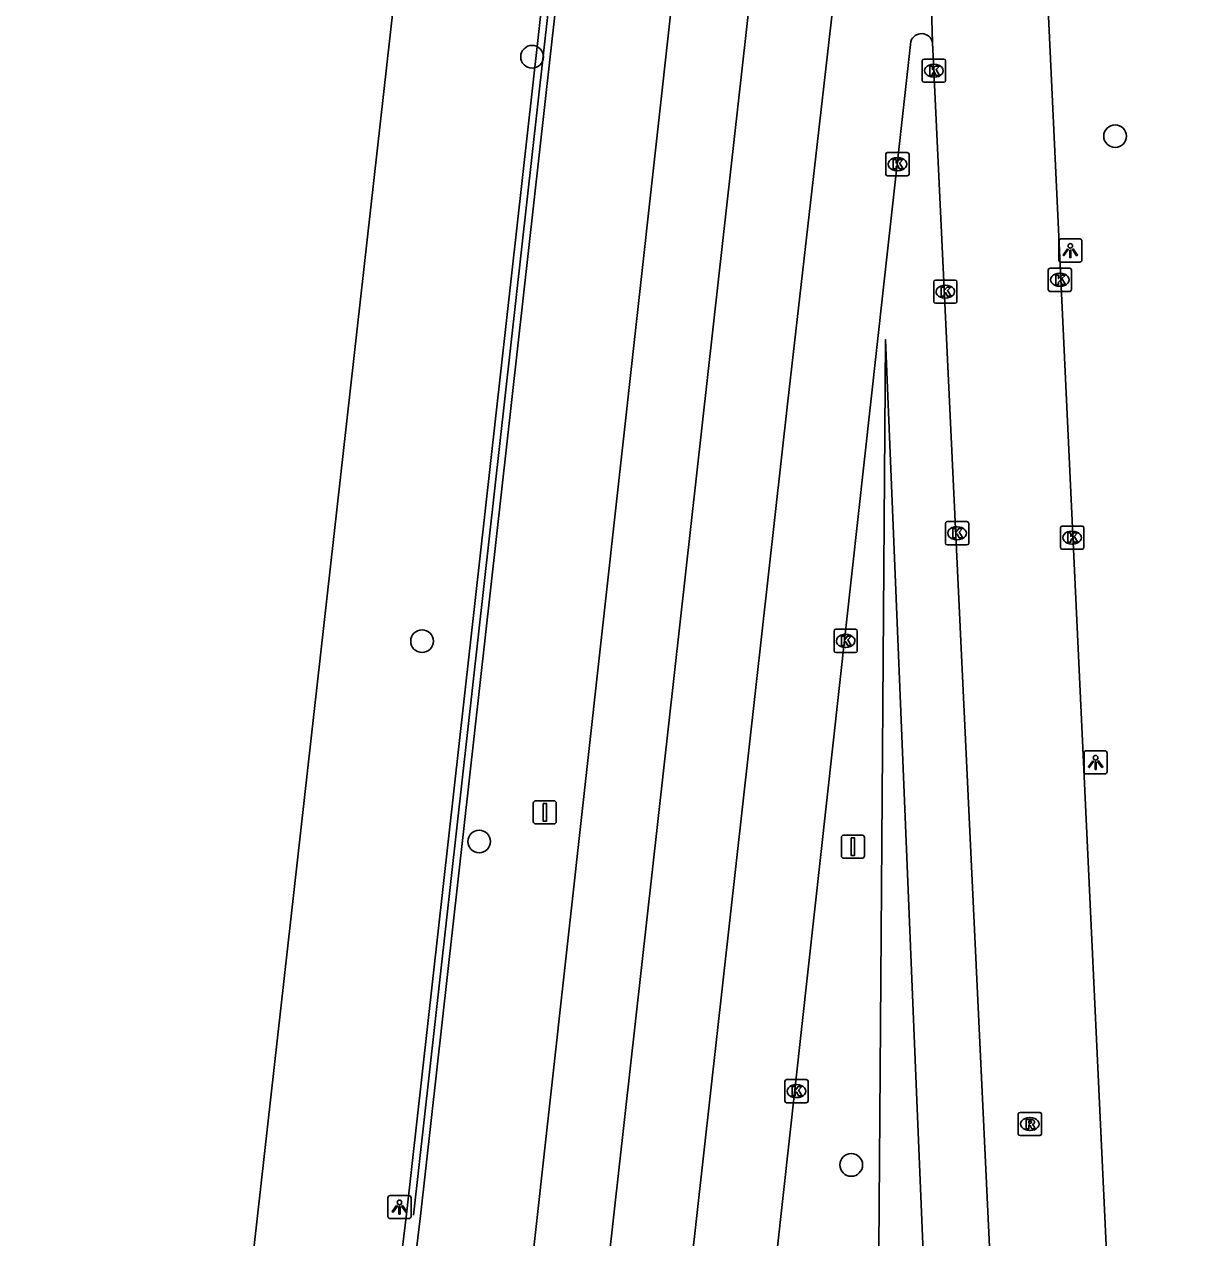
# Model space of a CAD drawing. Extents: x 162026 to 163499, y 387297 to 388169.
# Drawn here: x 162030.9 to 162080.8, y 387542.3 to 387594.6 of the extents above; entities that cross this region are included whole.
import ezdxf

# ---------------------------------------------------------------- set-up
doc = ezdxf.new("R2010")
doc.units = 0
for name, color, linetype in [('IMGEO_Berm_groen', 7, 'Continuous'), ('IMGEO_Boom', 7, 'Continuous'), ('IMGEO_Haag', 7, 'Continuous'), ('IMGEO_Hek', 7, 'Continuous'), ('IMGEO_Kolk', 7, 'Continuous'), ('IMGEO_Lichtpunt', 7, 'Continuous'), ('IMGEO_Rijbaan_regionaal_gesloten', 7, 'Continuous'), ('IMGEO_Rioolput', 7, 'Continuous'), ('IMGEO_Verkeersbordpaal', 7, 'Continuous')]:
    doc.layers.add(name, color=color, linetype=linetype)

msp = doc.modelspace()

# ---------------------------------------------------------------- linework, layer by layer
at = {"layer": 'IMGEO_Berm_groen'}
msp.add_lwpolyline([(162067.241, 387470.233), (162067.467, 387500), (162067.829, 387547.516), (162068.075, 387580.99), (162069.454, 387547.501), (162071.437, 387500), (162072.849, 387466.239)], dxfattribs=at)
at = {"layer": 'IMGEO_Boom'}
for centre in [(162052.831, 387593.18), (162077.967, 387589.76), (162048.088, 387567.991), (162050.55, 387559.359), (162066.593, 387545.417)]:
    msp.add_circle(centre, 0.489, dxfattribs=at)
at = {"layer": 'IMGEO_Haag'}
msp.add_lwpolyline([(162070.558, 387750.033), (162070.715, 387751.433), (162082.73, 387858.959), (162085.888, 387887.498), (162092.582, 387948.213), (162098.331, 388000.033), (162100.436, 388019.009), (162101.034, 388018.962), (162098.927, 387999.967), (162093.178, 387948.147), (162086.483, 387887.426), (162083.326, 387858.893), (162071.311, 387751.367), (162071.154, 387749.967), (162064.775, 387692.973), (162048.017, 387543.217), (162038.634, 387465.803), (162038.336, 387465.839), (162038.038, 387465.875), (162047.421, 387543.289), (162064.177, 387693.016), (162070.558, 387750.033)], dxfattribs=at)
at = {"layer": 'IMGEO_Hek'}
msp.add_lwpolyline([(162064.476, 387692.994), (162047.719, 387543.253)], dxfattribs=at)
at = {"layer": 'IMGEO_Kolk'}
for p, q in [((162069.656, 387592.154), (162069.656, 387593.006)), ((162069.731, 387593.08), (162070.583, 387593.08)), ((162070.144, 387592.86), (162070.169, 387592.86)), ((162070.657, 387593.006), (162070.657, 387592.154)), ((162070.167, 387592.3), (162070.142, 387592.3)), ((162070.583, 387592.08), (162069.731, 387592.08)), ((162068.082, 387588.124), (162068.082, 387588.976)), ((162068.157, 387589.05), (162069.009, 387589.05)), ((162068.57, 387588.83), (162068.595, 387588.83)), ((162069.083, 387588.976), (162069.083, 387588.124)), ((162069.009, 387588.05), (162068.157, 387588.05)), ((162068.593, 387588.27), (162068.568, 387588.27)), ((162075.086, 387583.143), (162075.086, 387583.995)), ((162075.161, 387584.069), (162076.013, 387584.069)), ((162075.574, 387583.849), (162075.599, 387583.849)), ((162076.087, 387583.995), (162076.087, 387583.143)), ((162070.148, 387582.63), (162070.148, 387583.482)), ((162070.223, 387583.556), (162071.075, 387583.556)), ((162070.636, 387583.336), (162070.661, 387583.336)), ((162071.149, 387583.482), (162071.149, 387582.63)), ((162076.013, 387583.069), (162075.161, 387583.069)), ((162075.597, 387583.289), (162075.572, 387583.289)), ((162071.075, 387582.556), (162070.223, 387582.556)), ((162070.659, 387582.776), (162070.634, 387582.776)), ((162070.654, 387572.217), (162070.654, 387573.069)), ((162070.729, 387573.143), (162071.581, 387573.143)), ((162071.142, 387572.923), (162071.167, 387572.923)), ((162071.655, 387573.069), (162071.655, 387572.217)), ((162075.614, 387572.029), (162075.614, 387572.881)), ((162075.689, 387572.955), (162076.541, 387572.955)), ((162076.615, 387572.881), (162076.615, 387572.029)), ((162071.165, 387572.363), (162071.14, 387572.363)), ((162076.102, 387572.735), (162076.127, 387572.735)), ((162071.581, 387572.143), (162070.729, 387572.143)), ((162076.541, 387571.955), (162075.689, 387571.955)), ((162076.125, 387572.175), (162076.1, 387572.175)), ((162065.851, 387567.577), (162065.851, 387568.429)), ((162065.926, 387568.503), (162066.778, 387568.503)), ((162066.339, 387568.283), (162066.364, 387568.283)), ((162066.852, 387568.429), (162066.852, 387567.577)), ((162066.362, 387567.723), (162066.337, 387567.723)), ((162066.778, 387567.503), (162065.926, 387567.503)), ((162063.729, 387548.171), (162063.729, 387549.023)), ((162063.804, 387549.097), (162064.656, 387549.097)), ((162064.217, 387548.877), (162064.242, 387548.877)), ((162064.73, 387549.023), (162064.73, 387548.171)), ((162064.24, 387548.317), (162064.215, 387548.317)), ((162064.656, 387548.097), (162063.804, 387548.097))]:
    msp.add_line(p, q, dxfattribs=at)
for points in [[(162069.656, 387592.154), (162069.656, 387593.006)], [(162069.731, 387593.08), (162070.583, 387593.08)], [(162069.977, 387592.78), (162070.1, 387592.78), (162070.1, 387592.629), (162070.23, 387592.78), (162070.394, 387592.78), (162070.248, 387592.629), (162070.401, 387592.38), (162070.249, 387592.38), (162070.164, 387592.544), (162070.1, 387592.477), (162070.1, 387592.38), (162069.977, 387592.38), (162069.977, 387592.78)], [(162070.657, 387593.006), (162070.657, 387592.154)], [(162070.583, 387592.08), (162069.731, 387592.08)], [(162068.082, 387588.124), (162068.082, 387588.976)], [(162068.157, 387589.05), (162069.009, 387589.05)], [(162068.403, 387588.75), (162068.526, 387588.75), (162068.526, 387588.599), (162068.656, 387588.75), (162068.82, 387588.75), (162068.674, 387588.599), (162068.827, 387588.35), (162068.675, 387588.35), (162068.59, 387588.514), (162068.526, 387588.447), (162068.526, 387588.35), (162068.403, 387588.35), (162068.403, 387588.75)], [(162069.083, 387588.976), (162069.083, 387588.124)], [(162069.009, 387588.05), (162068.157, 387588.05)], [(162075.086, 387583.143), (162075.086, 387583.995)], [(162075.161, 387584.069), (162076.013, 387584.069)], [(162076.087, 387583.995), (162076.087, 387583.143)], [(162070.148, 387582.63), (162070.148, 387583.482)], [(162070.223, 387583.556), (162071.075, 387583.556)], [(162071.149, 387583.482), (162071.149, 387582.63)], [(162075.407, 387583.769), (162075.53, 387583.769), (162075.53, 387583.618), (162075.66, 387583.769), (162075.824, 387583.769), (162075.678, 387583.618), (162075.831, 387583.369), (162075.679, 387583.369), (162075.594, 387583.533), (162075.53, 387583.466), (162075.53, 387583.369), (162075.407, 387583.369), (162075.407, 387583.769)], [(162070.469, 387583.256), (162070.592, 387583.256), (162070.592, 387583.105), (162070.722, 387583.256), (162070.886, 387583.256), (162070.74, 387583.105), (162070.893, 387582.856), (162070.741, 387582.856), (162070.656, 387583.02), (162070.592, 387582.953), (162070.592, 387582.856), (162070.469, 387582.856), (162070.469, 387583.256)], [(162076.013, 387583.069), (162075.161, 387583.069)], [(162071.075, 387582.556), (162070.223, 387582.556)], [(162070.654, 387572.217), (162070.654, 387573.069)], [(162070.729, 387573.143), (162071.581, 387573.143)], [(162070.975, 387572.843), (162071.098, 387572.843), (162071.098, 387572.692), (162071.228, 387572.843), (162071.392, 387572.843), (162071.246, 387572.692), (162071.399, 387572.443), (162071.247, 387572.443), (162071.162, 387572.607), (162071.098, 387572.54), (162071.098, 387572.443), (162070.975, 387572.443), (162070.975, 387572.843)], [(162071.655, 387573.069), (162071.655, 387572.217)], [(162075.614, 387572.029), (162075.614, 387572.881)], [(162075.689, 387572.955), (162076.541, 387572.955)], [(162076.615, 387572.881), (162076.615, 387572.029)], [(162075.935, 387572.655), (162076.058, 387572.655), (162076.058, 387572.504), (162076.188, 387572.655), (162076.352, 387572.655), (162076.206, 387572.504), (162076.359, 387572.255), (162076.207, 387572.255), (162076.122, 387572.419), (162076.058, 387572.352), (162076.058, 387572.255), (162075.935, 387572.255), (162075.935, 387572.655)], [(162071.581, 387572.143), (162070.729, 387572.143)], [(162076.541, 387571.955), (162075.689, 387571.955)], [(162065.851, 387567.577), (162065.851, 387568.429)], [(162065.926, 387568.503), (162066.778, 387568.503)], [(162066.172, 387568.203), (162066.295, 387568.203), (162066.295, 387568.052), (162066.425, 387568.203), (162066.589, 387568.203), (162066.443, 387568.052), (162066.596, 387567.803), (162066.444, 387567.803), (162066.359, 387567.967), (162066.295, 387567.9), (162066.295, 387567.803), (162066.172, 387567.803), (162066.172, 387568.203)], [(162066.852, 387568.429), (162066.852, 387567.577)], [(162066.778, 387567.503), (162065.926, 387567.503)], [(162063.729, 387548.171), (162063.729, 387549.023)], [(162063.804, 387549.097), (162064.656, 387549.097)], [(162064.05, 387548.797), (162064.173, 387548.797), (162064.173, 387548.646), (162064.303, 387548.797), (162064.467, 387548.797), (162064.321, 387548.646), (162064.474, 387548.397), (162064.322, 387548.397), (162064.237, 387548.561), (162064.173, 387548.494), (162064.173, 387548.397), (162064.05, 387548.397), (162064.05, 387548.797)], [(162064.73, 387549.023), (162064.73, 387548.171)], [(162064.656, 387548.097), (162063.804, 387548.097)]]:
    msp.add_lwpolyline(points, dxfattribs=at)
for centre, start, end in [((162069.733, 387593.004), 91.552, 178.448), ((162069.733, 387593.004), 91.552, 178.448), ((162070.581, 387593.004), 1.552, 88.448), ((162070.581, 387593.004), 1.552, 88.448), ((162069.733, 387592.156), 181.552, 268.448), ((162069.733, 387592.156), 181.552, 268.448), ((162070.581, 387592.156), 271.552, 358.448), ((162070.581, 387592.156), 271.552, 358.448), ((162068.159, 387588.974), 91.552, 178.448), ((162068.159, 387588.974), 91.552, 178.448), ((162069.007, 387588.974), 1.552, 88.448), ((162069.007, 387588.974), 1.552, 88.448), ((162068.159, 387588.126), 181.552, 268.448), ((162068.159, 387588.126), 181.552, 268.448), ((162069.007, 387588.126), 271.552, 358.448), ((162069.007, 387588.126), 271.552, 358.448), ((162075.163, 387583.993), 91.552, 178.448), ((162075.163, 387583.993), 91.552, 178.448), ((162076.011, 387583.993), 1.552, 88.448), ((162076.011, 387583.993), 1.552, 88.448), ((162070.225, 387583.48), 91.552, 178.448), ((162070.225, 387583.48), 91.552, 178.448), ((162071.073, 387583.48), 1.552, 88.448), ((162071.073, 387583.48), 1.552, 88.448), ((162075.163, 387583.145), 181.552, 268.448), ((162075.163, 387583.145), 181.552, 268.448), ((162076.011, 387583.145), 271.552, 358.448), ((162076.011, 387583.145), 271.552, 358.448), ((162070.225, 387582.632), 181.552, 268.448), ((162070.225, 387582.632), 181.552, 268.448), ((162071.073, 387582.632), 271.552, 358.448), ((162071.073, 387582.632), 271.552, 358.448), ((162070.731, 387573.067), 91.552, 178.448), ((162070.731, 387573.067), 91.552, 178.448), ((162071.579, 387573.067), 1.552, 88.448), ((162071.579, 387573.067), 1.552, 88.448), ((162075.691, 387572.879), 91.552, 178.448), ((162075.691, 387572.879), 91.552, 178.448), ((162076.539, 387572.879), 1.552, 88.448), ((162076.539, 387572.879), 1.552, 88.448), ((162070.731, 387572.219), 181.552, 268.448), ((162070.731, 387572.219), 181.552, 268.448), ((162071.579, 387572.219), 271.552, 358.448), ((162071.579, 387572.219), 271.552, 358.448), ((162075.691, 387572.031), 181.552, 268.448), ((162075.691, 387572.031), 181.552, 268.448), ((162076.539, 387572.031), 271.552, 358.448), ((162076.539, 387572.031), 271.552, 358.448), ((162065.928, 387568.427), 91.552, 178.448), ((162065.928, 387568.427), 91.552, 178.448), ((162066.776, 387568.427), 1.552, 88.448), ((162066.776, 387568.427), 1.552, 88.448), ((162065.928, 387567.579), 181.552, 268.448), ((162065.928, 387567.579), 181.552, 268.448), ((162066.776, 387567.579), 271.552, 358.448), ((162066.776, 387567.579), 271.552, 358.448), ((162063.806, 387549.021), 91.552, 178.448), ((162063.806, 387549.021), 91.552, 178.448), ((162064.654, 387549.021), 1.552, 88.448), ((162064.654, 387549.021), 1.552, 88.448), ((162063.806, 387548.173), 181.552, 268.448), ((162063.806, 387548.173), 181.552, 268.448), ((162064.654, 387548.173), 271.552, 358.448), ((162064.654, 387548.173), 271.552, 358.448)]:
    msp.add_arc(centre, 0.0765, start, end, dxfattribs=at)
for centre, major_axis, ratio, start_param, end_param in [((162070.143, 387592.58), (-0.387, 0.002), 0.722429, 4.712389, 7.853982), ((162070.168, 387592.58), (-0.39, 0.002), 0.717154, 1.570796, 4.712389), ((162068.569, 387588.55), (-0.387, 0.002), 0.722429, 4.712389, 7.853982), ((162068.594, 387588.55), (-0.39, 0.002), 0.717154, 1.570796, 4.712389), ((162075.573, 387583.569), (-0.387, 0.002), 0.722429, 4.712389, 7.853982), ((162075.598, 387583.569), (-0.39, 0.002), 0.717154, 1.570796, 4.712389), ((162070.635, 387583.056), (-0.387, 0.002), 0.722429, 4.712389, 7.853982), ((162070.66, 387583.056), (-0.39, 0.002), 0.717154, 1.570796, 4.712389), ((162071.141, 387572.643), (-0.387, 0.002), 0.722429, 4.712389, 7.853982), ((162071.166, 387572.643), (-0.39, 0.002), 0.717154, 1.570796, 4.712389), ((162076.101, 387572.455), (-0.387, 0.002), 0.722429, 4.712389, 7.853982), ((162076.126, 387572.455), (-0.39, 0.002), 0.717154, 1.570796, 4.712389), ((162066.338, 387568.003), (-0.387, 0.002), 0.722429, 4.712389, 7.853982), ((162066.363, 387568.003), (-0.39, 0.002), 0.717154, 1.570796, 4.712389), ((162064.216, 387548.597), (-0.387, 0.002), 0.722429, 4.712389, 7.853982), ((162064.241, 387548.597), (-0.39, 0.002), 0.717154, 1.570796, 4.712389)]:
    msp.add_ellipse(centre, major_axis=major_axis, ratio=ratio, start_param=start_param, end_param=end_param, dxfattribs=at)
at = {"layer": 'IMGEO_Lichtpunt'}
for p, q in [((162075.538, 387585.234), (162075.538, 387584.427)), ((162075.538, 387585.234), (162075.538, 387584.427)), ((162076.44, 387585.329), (162075.632, 387585.329)), ((162076.44, 387585.329), (162075.632, 387585.329)), ((162076.534, 387584.427), (162076.534, 387585.234)), ((162076.534, 387584.427), (162076.534, 387585.234)), ((162075.632, 387584.333), (162076.44, 387584.333)), ((162075.632, 387584.333), (162076.44, 387584.333)), ((162076.628, 387563.171), (162076.628, 387562.364)), ((162076.628, 387563.171), (162076.628, 387562.364)), ((162077.53, 387563.266), (162076.722, 387563.266)), ((162077.53, 387563.266), (162076.722, 387563.266)), ((162077.624, 387562.364), (162077.624, 387563.171)), ((162077.624, 387562.364), (162077.624, 387563.171)), ((162076.722, 387562.27), (162077.53, 387562.27)), ((162076.722, 387562.27), (162077.53, 387562.27)), ((162047.52, 387544.1), (162046.712, 387544.1)), ((162047.52, 387544.1), (162046.712, 387544.1)), ((162046.618, 387544.005), (162046.618, 387543.198)), ((162046.618, 387544.005), (162046.618, 387543.198)), ((162047.614, 387543.198), (162047.614, 387544.005)), ((162047.614, 387543.198), (162047.614, 387544.005)), ((162046.712, 387543.104), (162047.52, 387543.104)), ((162046.712, 387543.104), (162047.52, 387543.104))]:
    msp.add_line(p, q, dxfattribs=at)
for points in [[(162075.912, 387584.898), (162075.951, 387584.87), (162075.763, 387584.608), (162075.725, 387584.635), (162075.912, 387584.898)], [(162076.124, 387584.87), (162076.162, 387584.897), (162076.349, 387584.635), (162076.31, 387584.607), (162076.124, 387584.87)], [(162076.014, 387584.85), (162076.061, 387584.85), (162076.061, 387584.528), (162076.014, 387584.528), (162076.014, 387584.85)], [(162077.002, 387562.835), (162077.041, 387562.807), (162076.853, 387562.545), (162076.815, 387562.572), (162077.002, 387562.835)], [(162077.104, 387562.787), (162077.151, 387562.787), (162077.151, 387562.465), (162077.104, 387562.465), (162077.104, 387562.787)], [(162077.214, 387562.807), (162077.252, 387562.834), (162077.439, 387562.572), (162077.4, 387562.544), (162077.214, 387562.807)], [(162046.992, 387543.669), (162047.031, 387543.641), (162046.843, 387543.379), (162046.805, 387543.406), (162046.992, 387543.669)], [(162047.094, 387543.621), (162047.141, 387543.621), (162047.141, 387543.299), (162047.094, 387543.299), (162047.094, 387543.621)], [(162047.204, 387543.641), (162047.242, 387543.668), (162047.429, 387543.406), (162047.39, 387543.378), (162047.204, 387543.641)]]:
    msp.add_lwpolyline(points, dxfattribs=at)
for centre in [(162076.037, 387585.032), (162077.127, 387562.969), (162047.117, 387543.803)]:
    msp.add_circle(centre, 0.0994, dxfattribs=at)
for centre, start, end in [((162075.632, 387585.234), 90, 180), ((162075.632, 387585.234), 90, 180), ((162076.44, 387585.234), 0, 90), ((162076.44, 387585.234), 0, 90), ((162075.632, 387584.427), 180, 270), ((162075.632, 387584.427), 180, 270), ((162076.44, 387584.427), 270, 0), ((162076.44, 387584.427), 270, 360), ((162076.722, 387563.171), 90, 180), ((162076.722, 387563.171), 90, 180), ((162077.53, 387563.171), 0, 90), ((162077.53, 387563.171), 0, 90), ((162076.722, 387562.364), 180, 270), ((162076.722, 387562.364), 180, 270), ((162077.53, 387562.364), 270, 0), ((162077.53, 387562.364), 270, 360), ((162046.712, 387544.005), 90, 180), ((162046.712, 387544.005), 90, 180), ((162047.52, 387544.005), 0, 90), ((162047.52, 387544.005), 0, 90), ((162046.712, 387543.198), 180, 270), ((162046.712, 387543.198), 180, 270), ((162047.52, 387543.198), 270, 0), ((162047.52, 387543.198), 270, 360)]:
    msp.add_arc(centre, 0.0946, start, end, dxfattribs=at)
at = {"layer": 'IMGEO_Rijbaan_regionaal_gesloten'}
for points in [[(162115.185, 388167.681), (162115.185, 388167.681), (162115.08, 388160.108), (162114.774, 388146.796), (162113.246, 388115.179), (162111.257, 388082.374), (162107.741, 388040.671), (162103.786, 388000), (162102.643, 387988.4), (162096.151, 387931.204), (162092.788, 387900.224), (162091.359, 387886.839), (162089.042, 387865.143), (162076.229, 387750), (162071.42, 387707.267), (162069.77, 387692.609), (162059.518, 387601.502), (162048.26, 387500), (162043.118, 387453.488)], [(162118.847, 388167.319), (162118.784, 388163.821), (162118.414, 388149.01), (162117.683, 388128.448), (162116.859, 388112.665), (162115.926, 388096.828), (162114.902, 388081.118), (162113.723, 388065.297), (162112.335, 388048.541), (162109.282, 388016.74), (162106.505, 387990.085), (162103.819, 387966.184), (162094.856, 387886.497), (162087.297, 387818.939), (162079.611, 387750.509), (162073.014, 387691.729), (162068.986, 387656.002), (162065.336, 387623.382), (162060.869, 387583.595), (162055.598, 387536.533), (162051.705, 387501.521), (162046.313, 387453.259)], [(162030.941, 387454.36), (162036.137, 387500), (162047.718, 387603.08), (162056.727, 387684.126)], [(162078.737, 387678.932), (162075.453, 387649.755), (162073.957, 387630.261), (162073.874, 387626.787), (162074.15, 387615.148), (162079.544, 387500), (162080.248, 387483.154), (162080.393, 387480.335)], [(162049.839, 387453.007), (162052.463, 387476.19), (162055.173, 387500.578), (162059.672, 387540.919), (162063.864, 387578.33), (162065.355, 387591.407), (162069.272, 387625.672), (162069.824, 387630.731)], [(162069.824, 387630.731), (162069.449, 387622.714), (162069.414, 387618.994), (162069.497, 387614.337), (162069.67, 387608.689), (162070.096, 387593.801)], [(162069.156, 387593.845), (162067.972, 387583.123), (162058.793, 387500), (162053.572, 387452.74)], [(162076.443, 387455.525), (162076.254, 387459.092), (162074.53, 387500), (162070.096, 387593.801)]]:
    msp.add_lwpolyline(points, dxfattribs=at)
msp.add_arc((162069.62, 387593.689), 0.489, 13.2622, 161.3779, dxfattribs=at)
at = {"layer": 'IMGEO_Rioolput'}
for p, q in [((162073.793, 387546.754), (162073.793, 387547.606)), ((162073.868, 387547.68), (162074.72, 387547.68)), ((162074.281, 387547.46), (162074.306, 387547.46)), ((162074.794, 387547.606), (162074.794, 387546.754)), ((162074.304, 387546.9), (162074.279, 387546.9)), ((162074.72, 387546.68), (162073.868, 387546.68))]:
    msp.add_line(p, q, dxfattribs=at)
for points in [[(162073.793, 387546.754), (162073.793, 387547.606)], [(162073.868, 387547.68), (162074.72, 387547.68)], [(162074.382, 387547.378), (162074.13, 387547.38), (162074.13, 387546.98)], [(162074.308, 387547.299), (162074.254, 387547.299), (162074.254, 387547.218)], [(162074.254, 387547.218), (162074.306, 387547.218)], [(162074.794, 387547.606), (162074.794, 387546.754)], [(162074.13, 387546.98), (162074.254, 387546.98), (162074.254, 387547.142), (162074.265, 387547.142)], [(162074.312, 387547.113), (162074.383, 387546.98), (162074.523, 387546.98), (162074.458, 387547.106)], [(162074.72, 387546.68), (162073.868, 387546.68)]]:
    msp.add_lwpolyline(points, dxfattribs=at)
for centre, radius, start, end in [((162073.87, 387547.604), 0.0765, 91.552, 178.448), ((162073.87, 387547.604), 0.0765, 91.552, 178.448), ((162074.29, 387547.407), 0.19, 274.7715, 282.9687), ((162074.314, 387547.203), 0.0964, 77.0061, 93.1865), ((162074.328, 387547.26), 0.0378, 276.6634, 79.6772), ((162074.381, 387547.268), 0.109, 350.3612, 89.416), ((162074.379, 387547.268), 0.112, 277.5842, 350.9817), ((162074.718, 387547.604), 0.0765, 1.552, 88.448), ((162074.718, 387547.604), 0.0765, 1.552, 88.448), ((162073.87, 387546.756), 0.0765, 181.552, 268.448), ((162073.87, 387546.756), 0.0765, 181.552, 268.448), ((162074.264, 387547.089), 0.0533, 26.0293, 88.6989), ((162074.363, 387547.053), 0.108, 29.5134, 73.7905), ((162074.718, 387546.756), 0.0765, 271.552, 358.448), ((162074.718, 387546.756), 0.0765, 271.552, 358.448)]:
    msp.add_arc(centre, radius, start, end, dxfattribs=at)
for centre, major_axis, ratio, start_param, end_param in [((162074.28, 387547.18), (-0.387, 0.002), 0.722429, 4.712389, 7.853982), ((162074.305, 387547.18), (-0.39, 0.002), 0.717154, 1.570796, 4.712389)]:
    msp.add_ellipse(centre, major_axis=major_axis, ratio=ratio, start_param=start_param, end_param=end_param, dxfattribs=at)
at = {"layer": 'IMGEO_Verkeersbordpaal'}
for p, q in [((162052.887, 387560.216), (162052.887, 387561.016)), ((162052.887, 387561.016), (162052.887, 387560.216)), ((162052.987, 387561.116), (162053.777, 387561.116)), ((162053.777, 387561.116), (162052.987, 387561.116)), ((162053.877, 387561.016), (162053.877, 387560.216)), ((162053.877, 387560.216), (162053.877, 387561.016)), ((162053.777, 387560.116), (162052.987, 387560.116)), ((162052.987, 387560.116), (162053.777, 387560.116)), ((162066.168, 387558.736), (162066.168, 387559.536)), ((162066.168, 387559.536), (162066.168, 387558.736)), ((162066.268, 387559.636), (162067.058, 387559.636)), ((162067.058, 387559.636), (162066.268, 387559.636)), ((162067.158, 387559.536), (162067.158, 387558.736)), ((162067.158, 387558.736), (162067.158, 387559.536)), ((162067.058, 387558.636), (162066.268, 387558.636)), ((162066.268, 387558.636), (162067.058, 387558.636))]:
    msp.add_line(p, q, dxfattribs=at)
for points in [[(162053.307, 387560.991), (162053.457, 387560.991), (162053.457, 387560.241), (162053.307, 387560.241), (162053.307, 387560.991)], [(162066.588, 387559.511), (162066.738, 387559.511), (162066.738, 387558.761), (162066.588, 387558.761), (162066.588, 387559.511)]]:
    msp.add_lwpolyline(points, dxfattribs=at)
for centre, start, end in [((162052.987, 387561.016), 90, 180), ((162052.987, 387561.016), 90, 180), ((162053.777, 387561.016), 0, 90), ((162053.777, 387561.016), 360, 90), ((162052.987, 387560.216), 180, 270), ((162052.987, 387560.216), 180, 270), ((162053.777, 387560.216), 270, 0), ((162053.777, 387560.216), 270, 0), ((162066.268, 387559.536), 90, 180), ((162066.268, 387559.536), 90, 180), ((162067.058, 387559.536), 0, 90), ((162067.058, 387559.536), 360, 90), ((162066.268, 387558.736), 180, 270), ((162066.268, 387558.736), 180, 270), ((162067.058, 387558.736), 270, 0), ((162067.058, 387558.736), 270, 0)]:
    msp.add_arc(centre, 0.1, start, end, dxfattribs=at)

doc.saveas('drawing.dxf')
